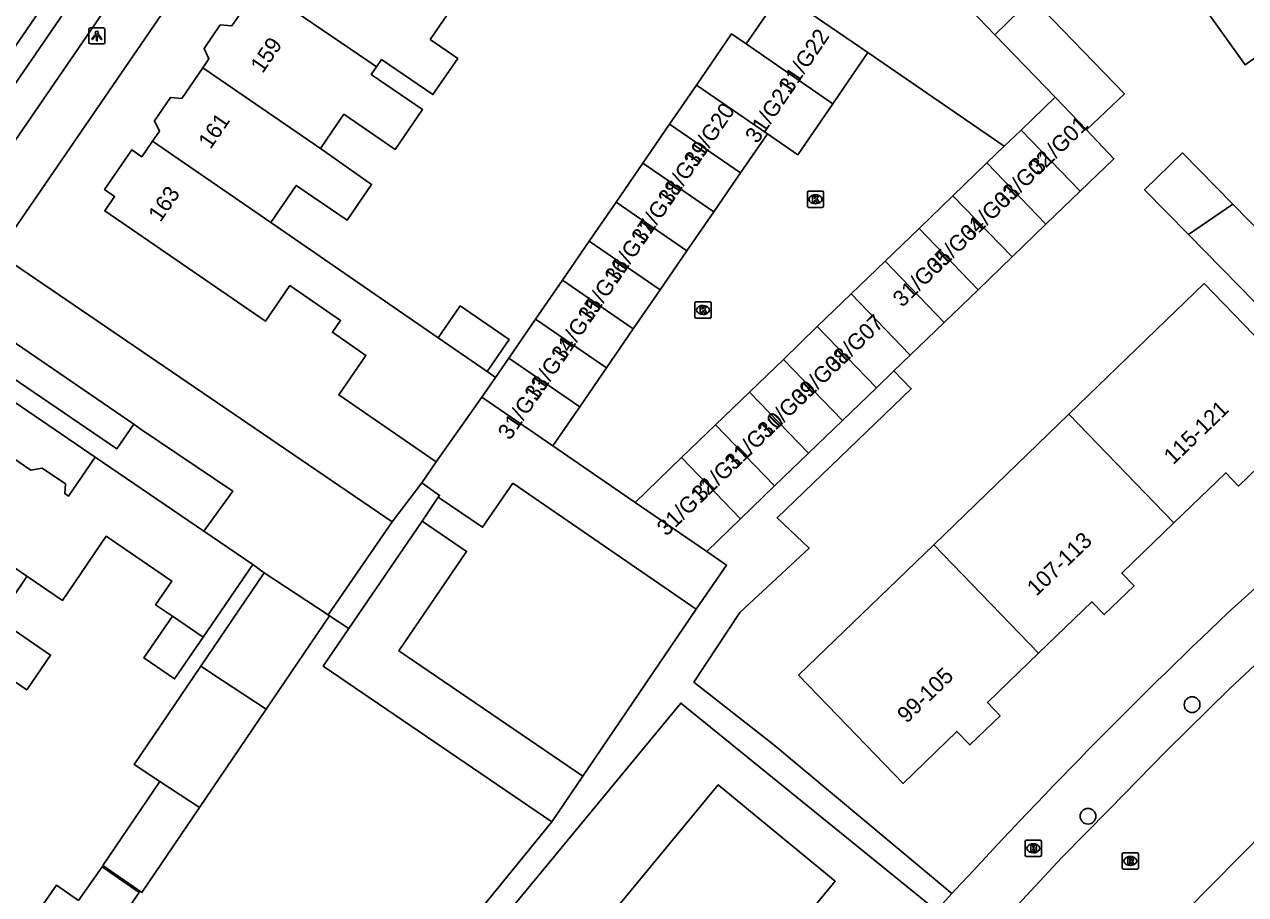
# Model space of a CAD drawing. Extents: x 160026 to 161302, y 384757 to 385701.
# Drawn here: x 160200.9 to 160276.8, y 385518.4 to 385572.5 of the extents above; entities that cross this region are included whole.
import ezdxf

# ---------------------------------------------------------------- set-up
doc = ezdxf.new("R2010")
doc.units = 0
for name, color, linetype in [('IMGEO_Boom', 7, 'Continuous'), ('IMGEO_Brandkraan', 7, 'Continuous'), ('IMGEO_Kolk', 7, 'Continuous'), ('IMGEO_Lichtpunt', 7, 'Continuous'), ('IMGEO_Pand', 7, 'Continuous'), ('IMGEO_Pand_nummerreeks', 7, 'Continuous'), ('IMGEO_Rijbaan_lokaal_gesloten', 7, 'Continuous'), ('IMGEO_Rijbaan_lokaal_open', 7, 'Continuous'), ('IMGEO_Rioolput', 7, 'Continuous'), ('IMGEO_Voetpad_open', 7, 'Continuous')]:
    doc.layers.add(name, color=color, linetype=linetype)

msp = doc.modelspace()

# ---------------------------------------------------------------- linework, layer by layer
at = {"layer": 'IMGEO_Boom'}
for centre in [(160273.499, 385530.192), (160267.028, 385523.251)]:
    msp.add_circle(centre, 0.489, dxfattribs=at)
at = {"layer": 'IMGEO_Brandkraan'}
for p, q in [((160263.126, 385520.83), (160263.126, 385521.682)), ((160263.201, 385521.756), (160264.053, 385521.756)), ((160263.614, 385521.536), (160263.639, 385521.536)), ((160264.127, 385521.682), (160264.127, 385520.83)), ((160264.053, 385520.756), (160263.201, 385520.756)), ((160263.637, 385520.976), (160263.612, 385520.976))]:
    msp.add_line(p, q, dxfattribs=at)
for points in [[(160263.126, 385520.83), (160263.126, 385521.682)], [(160263.201, 385521.756), (160264.053, 385521.756)], [(160263.474, 385521.456), (160263.474, 385521.056), (160263.687, 385521.056)], [(160263.705, 385521.456), (160263.474, 385521.456)], [(160263.653, 385521.375), (160263.599, 385521.375), (160263.599, 385521.299)], [(160263.599, 385521.299), (160263.652, 385521.299)], [(160263.661, 385521.223), (160263.599, 385521.223), (160263.599, 385521.142)], [(160264.127, 385521.682), (160264.127, 385520.83)], [(160264.053, 385520.756), (160263.201, 385520.756)], [(160263.599, 385521.142), (160263.661, 385521.142)]]:
    msp.add_lwpolyline(points, dxfattribs=at)
for centre, radius, start, end in [((160263.203, 385521.68), 0.0765, 91.55205, 178.44795), ((160263.203, 385521.68), 0.0765, 91.55205, 178.44795), ((160263.654, 385521.337), 0.0379, 267.82845, 90.93552), ((160263.662, 385521.182), 0.0404, 269.87594, 90.50774), ((160263.709, 385521.311), 0.145, 59.4692, 91.53667), ((160263.734, 385521.358), 0.0922, 285.51372, 58.15012), ((160263.739, 385521.166), 0.105, 301.31148, 78.98903), ((160264.051, 385521.68), 0.0765, 1.55205, 88.44795), ((160264.051, 385521.68), 0.0765, 1.55205, 88.44795), ((160263.203, 385520.832), 0.0765, 181.55205, 268.44795), ((160263.203, 385520.832), 0.0765, 181.55205, 268.44795), ((160263.693, 385521.307), 0.251, 268.66757, 293.53466), ((160264.051, 385520.832), 0.0765, 271.55205, 358.44795), ((160264.051, 385520.832), 0.0765, 271.55205, 358.44795)]:
    msp.add_arc(centre, radius, start, end, dxfattribs=at)
for centre, major_axis, ratio, start_param, end_param in [((160263.613, 385521.256), (-0.387, 0.002), 0.722429, 4.712389, 7.853982), ((160263.638, 385521.256), (-0.39, 0.002), 0.717154, 1.570796, 4.712389)]:
    msp.add_ellipse(centre, major_axis=major_axis, ratio=ratio, start_param=start_param, end_param=end_param, dxfattribs=at)
at = {"layer": 'IMGEO_Kolk'}
for p, q in [((160249.583, 385561.205), (160249.583, 385562.057)), ((160249.658, 385562.131), (160250.51, 385562.131)), ((160250.071, 385561.911), (160250.096, 385561.911)), ((160250.584, 385562.057), (160250.584, 385561.205)), ((160250.51, 385561.131), (160249.658, 385561.131)), ((160250.094, 385561.351), (160250.069, 385561.351)), ((160242.589, 385554.319), (160242.589, 385555.171)), ((160242.664, 385555.245), (160243.516, 385555.245)), ((160243.077, 385555.025), (160243.102, 385555.025)), ((160243.59, 385555.171), (160243.59, 385554.319)), ((160243.516, 385554.245), (160242.664, 385554.245)), ((160243.1, 385554.465), (160243.075, 385554.465))]:
    msp.add_line(p, q, dxfattribs=at)
for points in [[(160249.583, 385561.205), (160249.583, 385562.057)], [(160249.658, 385562.131), (160250.51, 385562.131)], [(160249.904, 385561.831), (160250.027, 385561.831), (160250.027, 385561.68), (160250.157, 385561.831), (160250.321, 385561.831), (160250.175, 385561.68), (160250.328, 385561.431), (160250.176, 385561.431), (160250.091, 385561.595), (160250.027, 385561.528), (160250.027, 385561.431), (160249.904, 385561.431), (160249.904, 385561.831)], [(160250.584, 385562.057), (160250.584, 385561.205)], [(160250.51, 385561.131), (160249.658, 385561.131)], [(160242.589, 385554.319), (160242.589, 385555.171)], [(160242.664, 385555.245), (160243.516, 385555.245)], [(160242.91, 385554.945), (160243.033, 385554.945), (160243.033, 385554.794), (160243.163, 385554.945), (160243.327, 385554.945), (160243.181, 385554.794), (160243.334, 385554.545), (160243.182, 385554.545), (160243.097, 385554.709), (160243.033, 385554.642), (160243.033, 385554.545), (160242.91, 385554.545), (160242.91, 385554.945)], [(160243.59, 385555.171), (160243.59, 385554.319)], [(160243.516, 385554.245), (160242.664, 385554.245)]]:
    msp.add_lwpolyline(points, dxfattribs=at)
for centre, start, end in [((160249.66, 385562.055), 91.55205, 178.44795), ((160249.66, 385562.055), 91.55205, 178.44795), ((160250.508, 385562.055), 1.55205, 88.44795), ((160250.508, 385562.055), 1.55205, 88.44795), ((160249.66, 385561.207), 181.55205, 268.44795), ((160249.66, 385561.207), 181.55205, 268.44795), ((160250.508, 385561.207), 271.55205, 358.44795), ((160250.508, 385561.207), 271.55205, 358.44795), ((160242.666, 385555.169), 91.55205, 178.44795), ((160242.666, 385555.169), 91.55205, 178.44795), ((160243.514, 385555.169), 1.55205, 88.44795), ((160243.514, 385555.169), 1.55205, 88.44795), ((160242.666, 385554.321), 181.55205, 268.44795), ((160242.666, 385554.321), 181.55205, 268.44795), ((160243.514, 385554.321), 271.55205, 358.44795), ((160243.514, 385554.321), 271.55205, 358.44795)]:
    msp.add_arc(centre, 0.0765, start, end, dxfattribs=at)
for centre, major_axis, ratio, start_param, end_param in [((160250.07, 385561.631), (-0.387, 0.002), 0.722429, 4.712389, 7.853982), ((160250.095, 385561.631), (-0.39, 0.002), 0.717154, 1.570796, 4.712389), ((160243.076, 385554.745), (-0.387, 0.002), 0.722429, 4.712389, 7.853982), ((160243.101, 385554.745), (-0.39, 0.002), 0.717154, 1.570796, 4.712389)]:
    msp.add_ellipse(centre, major_axis=major_axis, ratio=ratio, start_param=start_param, end_param=end_param, dxfattribs=at)
at = {"layer": 'IMGEO_Lichtpunt'}
for p, q in [((160204.906, 385572.197), (160204.906, 385571.39)), ((160204.906, 385572.197), (160204.906, 385571.39)), ((160205.808, 385572.292), (160205, 385572.292)), ((160205.808, 385572.292), (160205, 385572.292)), ((160205.902, 385571.39), (160205.902, 385572.197)), ((160205.902, 385571.39), (160205.902, 385572.197)), ((160205, 385571.296), (160205.808, 385571.296)), ((160205, 385571.296), (160205.808, 385571.296))]:
    msp.add_line(p, q, dxfattribs=at)
for points in [[(160205.28, 385571.861), (160205.319, 385571.833), (160205.131, 385571.571), (160205.093, 385571.598), (160205.28, 385571.861)], [(160205.382, 385571.813), (160205.429, 385571.813), (160205.429, 385571.491), (160205.382, 385571.491), (160205.382, 385571.813)], [(160205.492, 385571.833), (160205.53, 385571.86), (160205.717, 385571.598), (160205.678, 385571.57), (160205.492, 385571.833)]]:
    msp.add_lwpolyline(points, dxfattribs=at)
msp.add_circle((160205.405, 385571.995), 0.0994, dxfattribs=at)
for centre, start, end in [((160205, 385572.197), 90, 180), ((160205, 385572.197), 90, 180), ((160205.808, 385572.197), 0, 90), ((160205.808, 385572.197), 0, 90), ((160205, 385571.39), 180, 270), ((160205, 385571.39), 180, 270), ((160205.808, 385571.39), 270, 0), ((160205.808, 385571.39), 270, 360)]:
    msp.add_arc(centre, 0.0946, start, end, dxfattribs=at)
at = {"layer": 'IMGEO_Pand'}
for points in [[(160275.212, 385577.159), (160272.874, 385575.487), (160276.793, 385570.004), (160279.143, 385571.646)], [(160211.989, 385569.803), (160212.375, 385570.365), (160212.067, 385571.011), (160213.079, 385572.486), (160213.806, 385572.429), (160215.484, 385574.871)], [(160215.484, 385574.871), (160222.245, 385570.239), (160222.783, 385569.871)], [(160245.767, 385571.299), (160247.943, 385574.468), (160248.377, 385574.17)], [(160227.751, 385573.932), (160227.508, 385573.578), (160227.098, 385572.981), (160226.132, 385571.574), (160227.844, 385570.398), (160226.299, 385568.149), (160223.104, 385570.338), (160222.783, 385569.871)], [(160248.377, 385574.17), (160253.349, 385570.755)], [(160261.237, 385571.865), (160263.552, 385574.147), (160269.287, 385568.199), (160266.942, 385565.957)], [(160242.683, 385568.731), (160244.87, 385571.915), (160245.767, 385571.299)], [(160264.99, 385567.993), (160261.237, 385571.865)], [(160245.767, 385571.299), (160251.168, 385567.578)], [(160251.168, 385567.578), (160253.349, 385570.755)], [(160208.864, 385565.239), (160209.295, 385565.867), (160208.986, 385566.514), (160209.983, 385567.965), (160210.689, 385567.91), (160211.989, 385569.803)], [(160211.989, 385569.803), (160219.3, 385564.798)], [(160222.783, 385569.871), (160222.46, 385569.401), (160225.656, 385567.212), (160223.954, 385564.733), (160220.761, 385566.926), (160219.3, 385564.798)], [(160241.017, 385566.305), (160242.683, 385568.731)], [(160247.091, 385565.704), (160242.683, 385568.731)], [(160247.091, 385565.704), (160248.986, 385564.402), (160251.168, 385567.578)], [(160262.863, 385565.939), (160264.99, 385567.993)], [(160266.942, 385565.957), (160264.99, 385567.993)], [(160239.35, 385563.878), (160241.017, 385566.305)], [(160241.017, 385566.305), (160245.424, 385563.277)], [(160208.864, 385565.239), (160208.198, 385564.269), (160207.573, 385564.699), (160205.885, 385562.241), (160206.51, 385561.812), (160205.894, 385560.914), (160215.89, 385554.049), (160217.41, 385556.262), (160220.559, 385554.099), (160220.048, 385553.356), (160222.136, 385551.922), (160220.444, 385549.458), (160226.504, 385545.297)], [(160216.223, 385560.196), (160208.864, 385565.239)], [(160245.424, 385563.277), (160247.091, 385565.704)], [(160261.824, 385564.936), (160262.863, 385565.939)], [(160262.863, 385565.939), (160266.54, 385562.13)], [(160266.942, 385565.957), (160268.634, 385564.151), (160266.54, 385562.13)], [(160219.3, 385564.798), (160222.485, 385562.55), (160220.958, 385560.328), (160217.803, 385562.495), (160216.223, 385560.196)], [(160261.824, 385564.936), (160260.74, 385563.89)], [(160273.269, 385559.434), (160270.547, 385562.214), (160272.902, 385564.521), (160276.035, 385561.322)], [(160237.684, 385561.451), (160239.35, 385563.878)], [(160239.35, 385563.878), (160243.758, 385560.851)], [(160260.74, 385563.89), (160258.631, 385561.854)], [(160260.74, 385563.89), (160264.415, 385560.08)], [(160243.758, 385560.851), (160245.424, 385563.277)], [(160236.017, 385559.025), (160237.684, 385561.451)], [(160242.091, 385558.424), (160237.684, 385561.451)], [(160258.631, 385561.854), (160256.522, 385559.818)], [(160262.306, 385558.045), (160258.631, 385561.854)], [(160266.54, 385562.13), (160264.415, 385560.08)], [(160242.091, 385558.424), (160243.758, 385560.851)], [(160276.035, 385561.322), (160280.782, 385556.476), (160278.427, 385554.168), (160273.269, 385559.434)], [(160273.269, 385559.434), (160276.035, 385561.322)], [(160226.633, 385553.016), (160216.223, 385560.196)], [(160264.415, 385560.08), (160262.306, 385558.045)], [(160256.522, 385559.818), (160254.413, 385557.782)], [(160260.196, 385556.01), (160256.522, 385559.818)], [(160234.35, 385556.598), (160236.017, 385559.025)], [(160240.424, 385555.998), (160236.017, 385559.025)], [(160240.424, 385555.998), (160242.091, 385558.424)], [(160254.413, 385557.782), (160252.305, 385555.746)], [(160254.413, 385557.782), (160258.087, 385553.975)], [(160262.306, 385558.045), (160260.196, 385556.01)], [(160232.684, 385554.171), (160234.35, 385556.598)], [(160238.758, 385553.571), (160234.35, 385556.598)], [(160265.844, 385548.268), (160274.25, 385556.391), (160277.318, 385553.217), (160280.792, 385549.621), (160277.48, 385546.42), (160278.266, 385545.607), (160276.387, 385543.792), (160275.589, 385544.618), (160272.374, 385541.511)], [(160238.758, 385553.571), (160240.424, 385555.998)], [(160252.305, 385555.746), (160250.196, 385553.71)], [(160255.977, 385551.94), (160252.305, 385555.746)], [(160260.196, 385556.01), (160258.087, 385553.975)], [(160229.665, 385550.924), (160231.032, 385552.91), (160227.997, 385554.999), (160226.633, 385553.016)], [(160231.017, 385551.745), (160232.684, 385554.171)], [(160232.684, 385554.171), (160237.091, 385551.144)], [(160258.087, 385553.975), (160255.977, 385551.94)], [(160237.091, 385551.144), (160238.758, 385553.571)], [(160250.196, 385553.71), (160248.087, 385551.674)], [(160250.196, 385553.71), (160253.868, 385549.904)], [(160226.633, 385553.016), (160229.665, 385550.924)], [(160230.2, 385550.555), (160231.017, 385551.745)], [(160235.425, 385548.718), (160231.017, 385551.745)], [(160248.087, 385551.674), (160245.978, 385549.639)], [(160248.087, 385551.674), (160251.759, 385547.869)], [(160255.977, 385551.94), (160254.965, 385550.963)], [(160230.2, 385550.555), (160229.665, 385550.924)], [(160235.425, 385548.718), (160237.091, 385551.144)], [(160253.868, 385549.904), (160254.965, 385550.963)], [(160229.337, 385549.328), (160230.2, 385550.555)], [(160226.504, 385545.297), (160229.337, 385549.328)], [(160229.337, 385549.328), (160233.758, 385546.291)], [(160245.978, 385549.639), (160243.869, 385547.603)], [(160249.649, 385545.834), (160245.978, 385549.639)], [(160253.868, 385549.904), (160251.759, 385547.869)], [(160233.758, 385546.291), (160235.425, 385548.718)], [(160205.302, 385545.596), (160203.643, 385543.167), (160203.407, 385543.328), (160203.452, 385543.925), (160202.013, 385544.908), (160201.297, 385544.773), (160196.891, 385547.783), (160196.522, 385547.242), (160195.869, 385547.292), (160194.84, 385545.785), (160195.138, 385545.165), (160193.772, 385543.165)], [(160251.759, 385547.869), (160249.649, 385545.834)], [(160257.438, 385540.145), (160265.844, 385548.268)], [(160272.374, 385541.511), (160265.844, 385548.268)], [(160243.869, 385547.603), (160241.761, 385545.567)], [(160243.869, 385547.603), (160247.54, 385543.799)], [(160238.872, 385542.778), (160233.758, 385546.291)], [(160205.302, 385545.596), (160212.056, 385540.982)], [(160241.761, 385545.567), (160238.872, 385542.778)], [(160245.43, 385541.763), (160241.761, 385545.567)], [(160249.649, 385545.834), (160247.54, 385543.799)], [(160225.611, 385543.997), (160226.504, 385545.297)], [(160226.625, 385543.109), (160226.716, 385543.206), (160225.611, 385543.997)], [(160226.625, 385543.109), (160229.39, 385541.227), (160231.269, 385543.963), (160242.676, 385536.129)], [(160247.54, 385543.799), (160245.43, 385541.763)], [(160193.772, 385543.165), (160201.061, 385538.184)], [(160238.872, 385542.778), (160243.321, 385539.728)], [(160245.43, 385541.763), (160243.321, 385539.728)], [(160212.056, 385540.982), (160215.094, 385538.907)], [(160221.067, 385534.931), (160225.624, 385541.617)], [(160225.624, 385541.617), (160228.391, 385539.73), (160224.179, 385533.55), (160235.623, 385525.749)], [(160272.374, 385541.511), (160269.123, 385538.37), (160269.889, 385537.578), (160268.041, 385535.793), (160267.268, 385536.594), (160263.959, 385533.397)], [(160210.103, 385535.69), (160209.057, 385536.405), (160210.067, 385537.885), (160205.986, 385540.673), (160203.259, 385536.682), (160201.061, 385538.184)], [(160243.321, 385539.728), (160244.562, 385538.875), (160242.676, 385536.129)], [(160263.959, 385533.397), (160260.777, 385530.322), (160261.565, 385529.506), (160259.687, 385527.691), (160258.877, 385528.529), (160255.531, 385525.296), (160252.057, 385528.892), (160249.032, 385532.022), (160257.438, 385540.145)], [(160257.438, 385540.145), (160263.959, 385533.397)], [(160215.094, 385538.907), (160212.274, 385534.779), (160212.008, 385534.389)], [(160201.061, 385538.184), (160201.009, 385538.107), (160199.242, 385535.519), (160202.531, 385533.273), (160201.051, 385531.107), (160197.722, 385533.382)], [(160215.8, 385538.403), (160211.86, 385532.587)], [(160215.8, 385538.403), (160219.787, 385535.776)], [(160212.008, 385534.389), (160210.238, 385531.799), (160208.334, 385533.1), (160210.103, 385535.69)], [(160212.008, 385534.389), (160210.103, 385535.69)], [(160215.93, 385529.905), (160219.87, 385535.721)], [(160219.87, 385535.721), (160219.787, 385535.776)], [(160233.689, 385522.91), (160219.477, 385532.598), (160221.067, 385534.931)], [(160209.323, 385525.418), (160207.719, 385526.475), (160211.86, 385532.587)], [(160211.86, 385532.587), (160213.212, 385531.696), (160215.93, 385529.905)], [(160215.93, 385529.905), (160211.789, 385523.792)], [(160235.623, 385525.749), (160233.689, 385522.91)], [(160211.789, 385523.792), (160208.209, 385518.508), (160205.784, 385520.193), (160209.323, 385525.418)], [(160211.789, 385523.792), (160209.323, 385525.418)], [(160236.778, 385516.417), (160244.038, 385525.21), (160247.45, 385522.393), (160251.306, 385519.21), (160248.281, 385515.546), (160249.087, 385514.881), (160247.478, 385512.933), (160246.671, 385513.6), (160244.044, 385510.418)], [(160204.266, 385518.004), (160205.731, 385520.111), (160208.043, 385518.504), (160204.631, 385513.595), (160200.941, 385516.16), (160202.888, 385518.962), (160204.266, 385518.004)]]:
    msp.add_lwpolyline(points, dxfattribs=at)
at = {"layer": 'IMGEO_Rijbaan_lokaal_gesloten'}
for points in [[(160182.907, 385545.724), (160235.251, 385622.139)], [(160183.972, 385544.988), (160213.482, 385588.036), (160219.161, 385596.32)], [(160251.855, 385505.703), (160253.982, 385508.078), (160257.374, 385512.002), (160260.496, 385515.395), (160265.394, 385520.689), (160268.358, 385523.682), (160271.879, 385527.296), (160275.83, 385531.18), (160279.303, 385534.434), (160285.809, 385540.411), (160288.7, 385542.916), (160291.885, 385545.659), (160300.344, 385552.499)], [(160280.673, 385524.661), (160278.148, 385522.454), (160271.374, 385515.581), (160267.693, 385511.326)]]:
    msp.add_lwpolyline(points, dxfattribs=at)
at = {"layer": 'IMGEO_Rijbaan_lokaal_open'}
for points in [[(160259.476, 385575.736), (160259.306, 385574.361), (160259.678, 385573.485), (160261.237, 385571.865)], [(160253.349, 385570.755), (160261.824, 385564.936)], [(160223.769, 385541.573), (160199.23, 385558.271)], [(160207.694, 385547.646), (160196.975, 385554.984)], [(160207.694, 385547.646), (160208.153, 385547.308), (160213.855, 385543.475), (160212.056, 385540.982)], [(160219.787, 385535.776), (160223.769, 385541.573)], [(160215.094, 385538.907), (160215.8, 385538.403)]]:
    msp.add_lwpolyline(points, dxfattribs=at)
at = {"layer": 'IMGEO_Rioolput'}
for p, q in [((160269.159, 385520.044), (160269.159, 385520.896)), ((160269.234, 385520.97), (160270.086, 385520.97)), ((160269.647, 385520.75), (160269.672, 385520.75)), ((160270.16, 385520.896), (160270.16, 385520.044)), ((160270.086, 385519.97), (160269.234, 385519.97)), ((160269.67, 385520.19), (160269.645, 385520.19))]:
    msp.add_line(p, q, dxfattribs=at)
for points in [[(160269.159, 385520.044), (160269.159, 385520.896)], [(160269.234, 385520.97), (160270.086, 385520.97)], [(160269.748, 385520.668), (160269.496, 385520.67), (160269.496, 385520.27)], [(160269.496, 385520.27), (160269.62, 385520.27), (160269.62, 385520.432), (160269.631, 385520.432)], [(160269.674, 385520.589), (160269.62, 385520.589), (160269.62, 385520.508)], [(160269.62, 385520.508), (160269.672, 385520.508)], [(160270.16, 385520.896), (160270.16, 385520.044)], [(160270.086, 385519.97), (160269.234, 385519.97)], [(160269.678, 385520.403), (160269.749, 385520.27), (160269.889, 385520.27), (160269.824, 385520.396)]]:
    msp.add_lwpolyline(points, dxfattribs=at)
for centre, radius, start, end in [((160269.236, 385520.894), 0.0765, 91.55205, 178.44795), ((160269.236, 385520.894), 0.0765, 91.55205, 178.44795), ((160269.63, 385520.379), 0.0533, 26.02933, 88.69889), ((160269.656, 385520.697), 0.19, 274.7715, 282.96867), ((160269.68, 385520.493), 0.0964, 77.00612, 93.18647), ((160269.694, 385520.55), 0.0378, 276.66336, 79.67722), ((160269.747, 385520.558), 0.109, 350.36119, 89.41601), ((160269.745, 385520.558), 0.112, 277.58423, 350.98172), ((160269.729, 385520.343), 0.108, 29.51342, 73.79051), ((160270.084, 385520.894), 0.0765, 1.55205, 88.44795), ((160270.084, 385520.894), 0.0765, 1.55205, 88.44795), ((160269.236, 385520.046), 0.0765, 181.55205, 268.44795), ((160269.236, 385520.046), 0.0765, 181.55205, 268.44795), ((160270.084, 385520.046), 0.0765, 271.55205, 358.44795), ((160270.084, 385520.046), 0.0765, 271.55205, 358.44795)]:
    msp.add_arc(centre, radius, start, end, dxfattribs=at)
for centre, major_axis, ratio, start_param, end_param in [((160269.646, 385520.47), (-0.387, 0.002), 0.722429, 4.712389, 7.853982), ((160269.671, 385520.47), (-0.39, 0.002), 0.717154, 1.570796, 4.712389)]:
    msp.add_ellipse(centre, major_axis=major_axis, ratio=ratio, start_param=start_param, end_param=end_param, dxfattribs=at)
at = {"layer": 'IMGEO_Voetpad_open'}
for points in [[(160237.11, 385613.535), (160199.23, 385558.271)], [(160219.015, 385592.589), (160197.367, 385561)], [(160275.744, 385535.924), (160286.897, 385545.956), (160288.548, 385547.32), (160299.715, 385556.545)], [(160195.899, 385553.432), (160206.654, 385546.117), (160207.694, 385547.646)], [(160254.965, 385550.963), (160256.039, 385549.848), (160247.699, 385541.819), (160249.695, 385539.933), (160245.377, 385535.931), (160242.528, 385531.6), (160247.504, 385527.694), (160258.571, 385518.44)], [(160197.762, 385550.733), (160205.302, 385545.596)], [(160225.611, 385543.997), (160223.769, 385541.573)], [(160225.624, 385541.617), (160226.625, 385543.109)], [(160219.87, 385535.721), (160221.067, 385534.931)], [(160242.676, 385536.129), (160235.623, 385525.749)], [(160231.634, 385485.876), (160214.909, 385496.65), (160217.565, 385501.027), (160241.709, 385530.294), (160257.612, 385517.389)], [(160191.188, 385464.185), (160200.423, 385477.359), (160213.246, 385498.748), (160215.8, 385502.686), (160216.228, 385502.359), (160218.318, 385504.995), (160218.845, 385504.672), (160233.689, 385522.91)], [(160257.612, 385517.389), (160258.571, 385518.44)]]:
    msp.add_lwpolyline(points, dxfattribs=at)
msp.add_arc((160517.398, 385281.393), 350.974, 133.51336, 137.51492, dxfattribs=at)

# ---------------------------------------------------------------- texts
at = {"layer": 'IMGEO_Pand_nummerreeks'}
for s, rotation, p in [('31/G22', 56.10057, (160248.55, 385568.149)), ('159', 55.41075, (160215.707, 385569.416)), ('31/G21', 56.10057, (160246.465, 385565.046)), ('31/G20', 55.70568, (160242.651, 385563.553)), ('161', 55.59901, (160212.47, 385564.7)), ('31/G01', 44.1561, (160263.972, 385563.115)), ('31/G19', 55.70568, (160241.04, 385561.19)), ('31/G02', 44.1561, (160261.784, 385560.991)), ('163', 55.52534, (160209.354, 385560.158)), ('31/G18', 55.70568, (160239.384, 385558.763)), ('31/G03', 44.1561, (160259.685, 385558.953)), ('31/G17', 55.70568, (160237.723, 385556.328)), ('31/G04', 44.1561, (160257.582, 385556.91)), ('31/G05', 44.1561, (160255.478, 385554.868)), ('31/G16', 55.70568, (160236.064, 385553.895)), ('31/G15', 55.70568, (160234.405, 385551.462)), ('31/G07', 44.15786, (160251.271, 385550.783)), ('31/G14', 55.70568, (160232.746, 385549.029)), ('31/G08', 44.1561, (160249.169, 385548.742)), ('31/G13', 55.70568, (160231.086, 385546.596)), ('31/G09', 44.1561, (160247.061, 385546.695)), ('115-121', 43.95837, (160272.324, 385545.074)), ('31/G10', 44.1561, (160245.027, 385544.721)), ('31/G11', 44.1561, (160243.001, 385542.753)), ('31/G12', 44.1561, (160240.813, 385540.629)), ('107-113', 43.83614, (160263.817, 385536.898)), ('99-105', 44.09472, (160255.753, 385528.989))]:
    msp.add_text(s, height=1, rotation=rotation, dxfattribs=at).set_placement(p)

doc.saveas('drawing.dxf')
